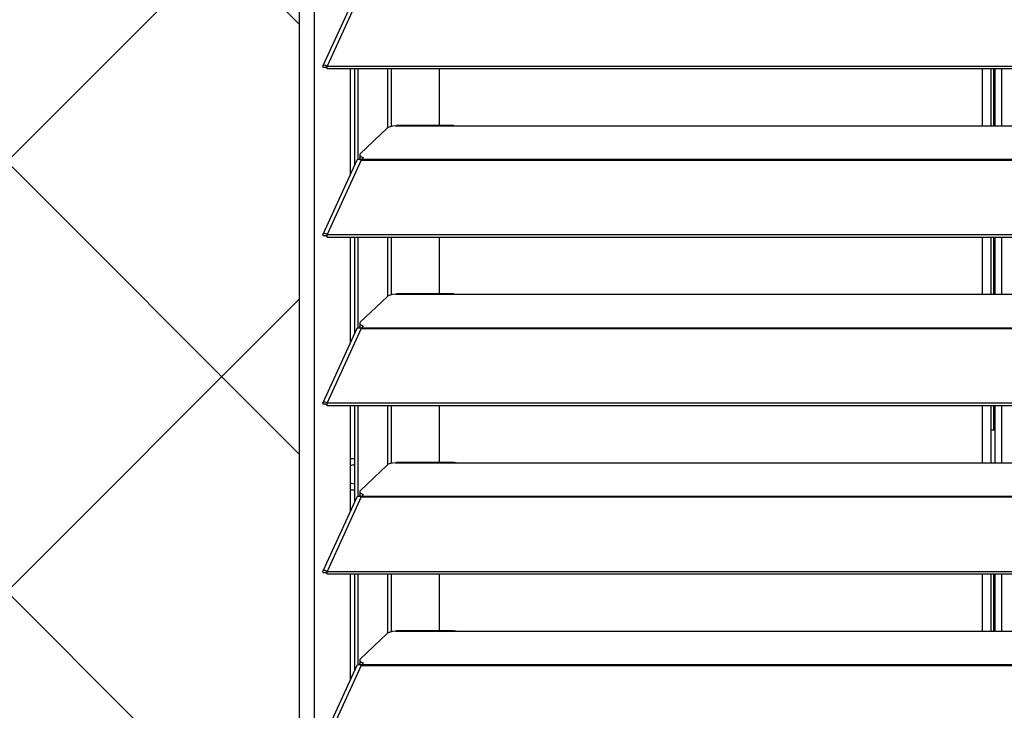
# Model space of a CAD drawing. Header units: millimetres. Extents: x 0 to 39025, y -31299 to 8400.
# Tile 367 of 382: x 15349 to 15606, y 6921 to 7101. Entities that reach past the tile are written whole.
import ezdxf

# ---------------------------------------------------------------- set-up
doc = ezdxf.new("R2010")
doc.units = ezdxf.units.MM
doc.layers.add('ODMIKI funkcionalni', color=253, linetype='Continuous')
doc.layers.add('ODMIKI varnostni', color=252, linetype='Continuous')

# ---------------------------------------------------------------- blocks, each defined once
blk = doc.blocks.new('*U59')
at = {"lineweight": 25}
for points in [[(0, 531.77), (0, 531.77), (0, 1242.58), (0, 1242.58)], [(0, 17.6), (0, 17.6), (0, 1242.58), (0, 1242.58)], [(3.9, 531.77), (3.9, 531.77), (3.9, 1243.27), (3.9, 1243.27)], [(3.9, 17.6), (3.9, 17.6), (3.9, 1243.27), (3.9, 1243.27)], [(14.94, 1096.19), (14.94, 1096.19), (6.04, 1076.8), (6.04, 1076.8)], [(16.11, 1096.2), (16.11, 1096.2), (7.19, 1076.78), (7.19, 1076.78)], [(6.87, 1076.41), (6.87, 1076.41), (6.11, 1076.4), (6.11, 1076.4)], [(7.19, 1076.78), (7.19, 1076.78), (7.21, 1076.77), (7.21, 1076.77)], [(7.19, 1076.12), (7.19, 1076.12), (7.19, 1076.78), (7.19, 1076.78)], [(7.19, 1076.12), (7.19, 1076.12), (7.21, 1076.12), (7.21, 1076.12)], [(7.21, 1076.77), (7.21, 1076.77), (1142.79, 1076.77), (1142.79, 1076.77)], [(7.21, 1076.12), (7.21, 1076.12), (7.21, 1076.77), (7.21, 1076.77)], [(7.21, 1076.12), (7.21, 1076.12), (1142.79, 1076.12), (1142.79, 1076.12)], [(13.29, 1048.61), (13.29, 1048.61), (13.29, 1076.12), (13.29, 1076.12)], [(14.39, 1051), (14.39, 1051), (14.39, 1076.12), (14.39, 1076.12)], [(15.33, 1052.41), (15.33, 1052.41), (15.33, 1076.12), (15.33, 1076.12)], [(23.01, 1060.65), (23.01, 1060.65), (23.01, 1076.12), (23.01, 1076.12)], [(23.96, 1061.01), (23.96, 1061.01), (23.96, 1076.12), (23.96, 1076.12)], [(36.51, 1061.24), (36.51, 1061.24), (36.51, 1076.12), (36.51, 1076.12)], [(178.2, 1076.12), (178.2, 1076.12), (178.2, 1061.16), (178.2, 1061.16)], [(180.5, 1076.12), (180.5, 1076.12), (180.5, 1061.16), (180.5, 1061.16)], [(181.3, 1061.16), (181.3, 1061.16), (181.3, 1076.12), (181.3, 1076.12)], [(181.5, 1076.12), (181.5, 1076.12), (181.5, 1061.16), (181.5, 1061.16)], [(183.3, 1076.12), (183.3, 1076.12), (183.3, 1061.16), (183.3, 1061.16)], [(22.84, 1060.54), (22.84, 1060.54), (15.85, 1053.86), (15.85, 1053.86)], [(25, 1061.16), (25, 1061.16), (25.28, 1061.21), (25.28, 1061.21)], [(25, 1061.16), (25, 1061.16), (42, 1061.16), (42, 1061.16)], [(40.31, 1061.24), (40.31, 1061.24), (25.28, 1061.24), (25.28, 1061.24)], [(42, 1061.16), (42, 1061.16), (225, 1061.16), (225, 1061.16)], [(14.94, 1052.21), (14.94, 1052.21), (6.04, 1032.83), (6.04, 1032.83)], [(16.11, 1052.23), (16.11, 1052.23), (7.19, 1032.8), (7.19, 1032.8)], [(15.62, 1052.41), (15.62, 1052.41), (15.79, 1052.58), (15.79, 1052.58)], [(15.7, 1053.57), (15.7, 1053.57), (15.7, 1052.8), (15.7, 1052.8)], [(16.12, 1052.24), (16.12, 1052.24), (16.11, 1052.23), (16.11, 1052.23)], [(16.11, 1052.23), (16.11, 1052.23), (16.21, 1052.23), (16.21, 1052.23)], [(16.19, 1052.23), (16.19, 1052.23), (16.21, 1052.25), (16.21, 1052.25)], [(16.21, 1052.45), (16.21, 1052.45), (16.67, 1052.88), (16.67, 1052.88)], [(16.21, 1052.45), (16.21, 1052.45), (1133.33, 1052.45), (1133.33, 1052.45)], [(16.21, 1052.23), (16.21, 1052.23), (1133.33, 1052.23), (1133.33, 1052.23)], [(6.87, 1032.44), (6.87, 1032.44), (6.11, 1032.43), (6.11, 1032.43)], [(7.19, 1032.8), (7.19, 1032.8), (7.21, 1032.8), (7.21, 1032.8)], [(7.19, 1032.15), (7.19, 1032.15), (7.19, 1032.8), (7.19, 1032.8)], [(7.19, 1032.15), (7.19, 1032.15), (7.21, 1032.14), (7.21, 1032.14)], [(7.21, 1032.8), (7.21, 1032.8), (1142.79, 1032.8), (1142.79, 1032.8)], [(7.21, 1032.14), (7.21, 1032.14), (7.21, 1032.8), (7.21, 1032.8)], [(7.21, 1032.14), (7.21, 1032.14), (1142.79, 1032.14), (1142.79, 1032.14)], [(13.29, 1004.64), (13.29, 1004.64), (13.29, 1032.14), (13.29, 1032.14)], [(14.39, 1007.03), (14.39, 1007.03), (14.39, 1032.14), (14.39, 1032.14)], [(15.33, 1008.44), (15.33, 1008.44), (15.33, 1032.14), (15.33, 1032.14)], [(23.01, 1016.68), (23.01, 1016.68), (23.01, 1032.14), (23.01, 1032.14)], [(23.96, 1017.03), (23.96, 1017.03), (23.96, 1032.14), (23.96, 1032.14)], [(36.51, 1017.27), (36.51, 1017.27), (36.51, 1032.14), (36.51, 1032.14)], [(178.2, 1032.14), (178.2, 1032.14), (178.2, 1017.19), (178.2, 1017.19)], [(180.5, 1032.14), (180.5, 1032.14), (180.5, 1017.19), (180.5, 1017.19)], [(181.3, 1017.19), (181.3, 1017.19), (181.3, 1032.14), (181.3, 1032.14)], [(181.5, 1032.14), (181.5, 1032.14), (181.5, 1017.19), (181.5, 1017.19)], [(183.3, 1032.14), (183.3, 1032.14), (183.3, 1017.19), (183.3, 1017.19)], [(22.84, 1016.56), (22.84, 1016.56), (15.85, 1009.88), (15.85, 1009.88)], [(25, 1017.19), (25, 1017.19), (25.28, 1017.24), (25.28, 1017.24)], [(25, 1017.19), (25, 1017.19), (42, 1017.19), (42, 1017.19)], [(40.31, 1017.27), (40.31, 1017.27), (25.28, 1017.27), (25.28, 1017.27)], [(42, 1017.19), (42, 1017.19), (225, 1017.19), (225, 1017.19)], [(14.94, 1008.24), (14.94, 1008.24), (6.04, 988.85), (6.04, 988.85)], [(16.11, 1008.25), (16.11, 1008.25), (7.19, 988.83), (7.19, 988.83)], [(15.62, 1008.44), (15.62, 1008.44), (15.79, 1008.6), (15.79, 1008.6)], [(15.7, 1009.59), (15.7, 1009.59), (15.7, 1008.83), (15.7, 1008.83)], [(16.12, 1008.26), (16.12, 1008.26), (16.11, 1008.25), (16.11, 1008.25)], [(16.11, 1008.25), (16.11, 1008.25), (16.21, 1008.25), (16.21, 1008.25)], [(16.19, 1008.25), (16.19, 1008.25), (16.21, 1008.28), (16.21, 1008.28)], [(16.21, 1008.47), (16.21, 1008.47), (16.67, 1008.91), (16.67, 1008.91)], [(16.21, 1008.47), (16.21, 1008.47), (1133.33, 1008.47), (1133.33, 1008.47)], [(16.21, 1008.25), (16.21, 1008.25), (1133.33, 1008.25), (1133.33, 1008.25)], [(6.87, 988.46), (6.87, 988.46), (6.11, 988.46), (6.11, 988.46)], [(7.19, 988.83), (7.19, 988.83), (7.21, 988.83), (7.21, 988.83)], [(7.19, 988.18), (7.19, 988.18), (7.19, 988.83), (7.19, 988.83)], [(7.19, 988.18), (7.19, 988.18), (7.21, 988.17), (7.21, 988.17)], [(7.21, 988.83), (7.21, 988.83), (1142.79, 988.83), (1142.79, 988.83)], [(7.21, 988.17), (7.21, 988.17), (7.21, 988.83), (7.21, 988.83)], [(7.21, 988.17), (7.21, 988.17), (1142.79, 988.17), (1142.79, 988.17)], [(13.29, 960.66), (13.29, 960.66), (13.29, 988.17), (13.29, 988.17)], [(14.39, 963.05), (14.39, 963.05), (14.39, 988.17), (14.39, 988.17)], [(15.33, 964.46), (15.33, 964.46), (15.33, 988.17), (15.33, 988.17)], [(23.01, 972.71), (23.01, 972.71), (23.01, 988.17), (23.01, 988.17)], [(23.96, 973.06), (23.96, 973.06), (23.96, 988.17), (23.96, 988.17)], [(36.51, 973.29), (36.51, 973.29), (36.51, 988.17), (36.51, 988.17)], [(178.2, 988.17), (178.2, 988.17), (178.2, 973.21), (178.2, 973.21)], [(180.5, 988.17), (180.5, 988.17), (180.5, 973.21), (180.5, 973.21)], [(181.3, 981.76), (181.3, 981.76), (181.3, 988.17), (181.3, 988.17)], [(181.5, 988.17), (181.5, 988.17), (181.5, 973.21), (181.5, 973.21)], [(183.3, 988.17), (183.3, 988.17), (183.3, 973.21), (183.3, 973.21)], [(180.5, 981.76), (180.5, 981.76), (181.5, 981.76), (181.5, 981.76)], [(14.39, 974.22), (14.39, 974.22), (13.29, 974.22), (13.29, 974.22)], [(22.84, 972.6), (22.84, 972.6), (15.85, 965.91), (15.85, 965.91)], [(25, 973.21), (25, 973.21), (25.28, 973.27), (25.28, 973.27)], [(25, 973.21), (25, 973.21), (42, 973.21), (42, 973.21)], [(40.31, 973.29), (40.31, 973.29), (25.28, 973.29), (25.28, 973.29)], [(42, 973.21), (42, 973.21), (225, 973.21), (225, 973.21)], [(14.94, 964.26), (14.94, 964.26), (6.04, 944.87), (6.04, 944.87)], [(16.11, 964.28), (16.11, 964.28), (7.19, 944.85), (7.19, 944.85)], [(13.29, 966.18), (13.29, 966.18), (14.39, 966.18), (14.39, 966.18)], [(15.62, 964.46), (15.62, 964.46), (15.79, 964.63), (15.79, 964.63)], [(15.7, 965.62), (15.7, 965.62), (15.7, 964.86), (15.7, 964.86)], [(16.11, 964.28), (16.11, 964.28), (16.21, 964.28), (16.21, 964.28)], [(16.12, 964.28), (16.12, 964.28), (16.11, 964.28), (16.11, 964.28)], [(16.19, 964.28), (16.19, 964.28), (16.21, 964.31), (16.21, 964.31)], [(16.21, 964.5), (16.21, 964.5), (16.67, 964.94), (16.67, 964.94)], [(16.21, 964.5), (16.21, 964.5), (1133.33, 964.5), (1133.33, 964.5)], [(16.21, 964.28), (16.21, 964.28), (1133.33, 964.28), (1133.33, 964.28)], [(6.87, 944.48), (6.87, 944.48), (6.11, 944.48), (6.11, 944.48)], [(7.19, 944.85), (7.19, 944.85), (7.21, 944.85), (7.21, 944.85)], [(7.19, 944.2), (7.19, 944.2), (7.19, 944.85), (7.19, 944.85)], [(7.19, 944.2), (7.19, 944.2), (7.21, 944.2), (7.21, 944.2)], [(7.21, 944.85), (7.21, 944.85), (1142.79, 944.85), (1142.79, 944.85)], [(7.21, 944.2), (7.21, 944.2), (7.21, 944.85), (7.21, 944.85)], [(7.21, 944.2), (7.21, 944.2), (1142.79, 944.2), (1142.79, 944.2)], [(13.29, 916.69), (13.29, 916.69), (13.29, 944.2), (13.29, 944.2)], [(14.39, 919.08), (14.39, 919.08), (14.39, 944.2), (14.39, 944.2)], [(15.33, 920.49), (15.33, 920.49), (15.33, 944.2), (15.33, 944.2)], [(23.01, 928.73), (23.01, 928.73), (23.01, 944.2), (23.01, 944.2)], [(23.96, 929.08), (23.96, 929.08), (23.96, 944.2), (23.96, 944.2)], [(36.51, 929.32), (36.51, 929.32), (36.51, 944.2), (36.51, 944.2)], [(178.2, 944.2), (178.2, 944.2), (178.2, 929.24), (178.2, 929.24)], [(180.5, 944.2), (180.5, 944.2), (180.5, 929.24), (180.5, 929.24)], [(181.3, 929.24), (181.3, 929.24), (181.3, 944.2), (181.3, 944.2)], [(181.5, 944.2), (181.5, 944.2), (181.5, 929.24), (181.5, 929.24)], [(183.3, 944.2), (183.3, 944.2), (183.3, 929.24), (183.3, 929.24)], [(22.84, 928.62), (22.84, 928.62), (15.85, 921.93), (15.85, 921.93)], [(25, 929.24), (25, 929.24), (25.28, 929.29), (25.28, 929.29)], [(25, 929.24), (25, 929.24), (42, 929.24), (42, 929.24)], [(40.31, 929.32), (40.31, 929.32), (25.28, 929.32), (25.28, 929.32)], [(42, 929.24), (42, 929.24), (225, 929.24), (225, 929.24)], [(15.62, 920.49), (15.62, 920.49), (15.79, 920.66), (15.79, 920.66)], [(15.7, 921.65), (15.7, 921.65), (15.7, 920.88), (15.7, 920.88)], [(16.21, 920.53), (16.21, 920.53), (16.67, 920.96), (16.67, 920.96)], [(16.21, 920.53), (16.21, 920.53), (1133.33, 920.53), (1133.33, 920.53)], [(14.94, 920.3), (14.94, 920.3), (6.04, 900.91), (6.04, 900.91)], [(16.11, 920.31), (16.11, 920.31), (7.19, 900.89), (7.19, 900.89)], [(16.11, 920.31), (16.11, 920.31), (16.21, 920.31), (16.21, 920.31)], [(16.12, 920.31), (16.12, 920.31), (16.11, 920.31), (16.11, 920.31)], [(16.19, 920.31), (16.19, 920.31), (16.21, 920.33), (16.21, 920.33)], [(16.21, 920.31), (16.21, 920.31), (1133.33, 920.31), (1133.33, 920.31)]]:
    blk.add_open_spline(points, degree=3, dxfattribs=at)
for points, knots in [([(7.19, 1076.78), (7.19, 1076.78), (6.64, 1076.99), (6.64, 1076.99), (6.64, 1076.99), (6.22, 1076.96), (6.22, 1076.96), (6.22, 1076.96), (6.02, 1076.74), (6.02, 1076.74), (6.02, 1076.74), (6.11, 1076.4), (6.11, 1076.4)], [0, 0, 0, 0, 1, 1, 1, 2, 2, 2, 3, 3, 3, 4, 4, 4, 4]), ([(7.19, 1076.12), (7.19, 1076.12), (6.97, 1076.35), (6.97, 1076.35), (6.97, 1076.35), (6.82, 1076.45), (6.82, 1076.45), (6.82, 1076.45), (6.77, 1076.45), (6.77, 1076.45), (6.77, 1076.45), (6.87, 1076.41), (6.87, 1076.41)], [0, 0, 0, 0, 1, 1, 1, 2, 2, 2, 3, 3, 3, 4, 4, 4, 4]), ([(25, 1061.16), (25, 1061.16), (24.29, 1061.08), (24.29, 1061.08), (24.29, 1061.08), (23.66, 1060.94), (23.66, 1060.94), (23.66, 1060.94), (23.16, 1060.76), (23.16, 1060.76), (23.16, 1060.76), (22.84, 1060.54), (22.84, 1060.54)], [0, 0, 0, 0, 1, 1, 1, 2, 2, 2, 3, 3, 3, 4, 4, 4, 4]), ([(40.31, 1061.22), (40.31, 1061.22), (40.84, 1061.21), (40.84, 1061.21), (40.84, 1061.21), (42, 1061.16), (42, 1061.16)], [0, 0, 0, 0, 1, 1, 1, 2, 2, 2, 2]), ([(14.96, 1052.2), (14.96, 1052.2), (15.13, 1052.38), (15.13, 1052.38), (15.13, 1052.38), (15.56, 1052.43), (15.56, 1052.43), (15.56, 1052.43), (16.12, 1052.24), (16.12, 1052.24)], [0, 0, 0, 0, 1, 1, 1, 2, 2, 2, 3, 3, 3, 3]), ([(15.85, 1053.86), (15.85, 1053.86), (15.74, 1053.72), (15.74, 1053.72), (15.74, 1053.72), (15.7, 1053.6), (15.7, 1053.6), (15.7, 1053.6), (15.71, 1053.46), (15.71, 1053.46), (15.71, 1053.46), (15.8, 1053.33), (15.8, 1053.33), (15.8, 1053.33), (15.93, 1053.21), (15.93, 1053.21), (15.93, 1053.21), (16.13, 1053.09), (16.13, 1053.09), (16.13, 1053.09), (16.37, 1052.98), (16.37, 1052.98), (16.37, 1052.98), (16.67, 1052.88), (16.67, 1052.88)], [0, 0, 0, 0, 1, 1, 1, 2, 2, 2, 3, 3, 3, 4, 4, 4, 5, 5, 5, 6, 6, 6, 7, 7, 7, 8, 8, 8, 8]), ([(16.23, 1052.27), (16.23, 1052.27), (16.13, 1052.32), (16.13, 1052.32), (16.13, 1052.32), (15.93, 1052.44), (15.93, 1052.44), (15.93, 1052.44), (15.8, 1052.57), (15.8, 1052.57), (15.8, 1052.57), (15.71, 1052.7), (15.71, 1052.7), (15.71, 1052.7), (15.7, 1052.8), (15.7, 1052.8)], [0, 0, 0, 0, 1, 1, 1, 2, 2, 2, 3, 3, 3, 4, 4, 4, 5, 5, 5, 5]), ([(16.21, 1052.23), (16.21, 1052.23), (16.21, 1052.26), (16.21, 1052.26), (16.21, 1052.26), (16.21, 1052.3), (16.21, 1052.3), (16.21, 1052.3), (16.21, 1052.33), (16.21, 1052.33), (16.21, 1052.33), (16.21, 1052.36), (16.21, 1052.36), (16.21, 1052.36), (16.21, 1052.38), (16.21, 1052.38), (16.21, 1052.38), (16.21, 1052.41), (16.21, 1052.41), (16.21, 1052.41), (16.21, 1052.43), (16.21, 1052.43), (16.21, 1052.43), (16.21, 1052.45), (16.21, 1052.45)], [0, 0, 0, 0, 1, 1, 1, 2, 2, 2, 3, 3, 3, 4, 4, 4, 5, 5, 5, 6, 6, 6, 7, 7, 7, 8, 8, 8, 8]), ([(7.19, 1032.8), (7.19, 1032.8), (6.64, 1033.02), (6.64, 1033.02), (6.64, 1033.02), (6.22, 1032.99), (6.22, 1032.99), (6.22, 1032.99), (6.02, 1032.76), (6.02, 1032.76), (6.02, 1032.76), (6.11, 1032.43), (6.11, 1032.43)], [0, 0, 0, 0, 1, 1, 1, 2, 2, 2, 3, 3, 3, 4, 4, 4, 4]), ([(7.19, 1032.15), (7.19, 1032.15), (6.97, 1032.37), (6.97, 1032.37), (6.97, 1032.37), (6.82, 1032.48), (6.82, 1032.48), (6.82, 1032.48), (6.77, 1032.49), (6.77, 1032.49), (6.77, 1032.49), (6.87, 1032.44), (6.87, 1032.44)], [0, 0, 0, 0, 1, 1, 1, 2, 2, 2, 3, 3, 3, 4, 4, 4, 4]), ([(25, 1017.19), (25, 1017.19), (24.29, 1017.1), (24.29, 1017.1), (24.29, 1017.1), (23.66, 1016.96), (23.66, 1016.96), (23.66, 1016.96), (23.16, 1016.78), (23.16, 1016.78), (23.16, 1016.78), (22.84, 1016.56), (22.84, 1016.56)], [0, 0, 0, 0, 1, 1, 1, 2, 2, 2, 3, 3, 3, 4, 4, 4, 4]), ([(40.31, 1017.25), (40.31, 1017.25), (40.84, 1017.24), (40.84, 1017.24), (40.84, 1017.24), (42, 1017.19), (42, 1017.19)], [0, 0, 0, 0, 1, 1, 1, 2, 2, 2, 2]), ([(14.96, 1008.22), (14.96, 1008.22), (15.13, 1008.42), (15.13, 1008.42), (15.13, 1008.42), (15.56, 1008.46), (15.56, 1008.46), (15.56, 1008.46), (16.12, 1008.26), (16.12, 1008.26)], [0, 0, 0, 0, 1, 1, 1, 2, 2, 2, 3, 3, 3, 3]), ([(15.85, 1009.88), (15.85, 1009.88), (15.74, 1009.76), (15.74, 1009.76), (15.74, 1009.76), (15.7, 1009.62), (15.7, 1009.62), (15.7, 1009.62), (15.71, 1009.49), (15.71, 1009.49), (15.71, 1009.49), (15.8, 1009.36), (15.8, 1009.36), (15.8, 1009.36), (15.93, 1009.23), (15.93, 1009.23), (15.93, 1009.23), (16.13, 1009.11), (16.13, 1009.11), (16.13, 1009.11), (16.37, 1009), (16.37, 1009), (16.37, 1009), (16.67, 1008.91), (16.67, 1008.91)], [0, 0, 0, 0, 1, 1, 1, 2, 2, 2, 3, 3, 3, 4, 4, 4, 5, 5, 5, 6, 6, 6, 7, 7, 7, 8, 8, 8, 8]), ([(16.23, 1008.3), (16.23, 1008.3), (16.13, 1008.35), (16.13, 1008.35), (16.13, 1008.35), (15.93, 1008.47), (15.93, 1008.47), (15.93, 1008.47), (15.8, 1008.59), (15.8, 1008.59), (15.8, 1008.59), (15.71, 1008.72), (15.71, 1008.72), (15.71, 1008.72), (15.7, 1008.83), (15.7, 1008.83)], [0, 0, 0, 0, 1, 1, 1, 2, 2, 2, 3, 3, 3, 4, 4, 4, 5, 5, 5, 5]), ([(16.21, 1008.25), (16.21, 1008.25), (16.21, 1008.29), (16.21, 1008.29), (16.21, 1008.29), (16.21, 1008.32), (16.21, 1008.32), (16.21, 1008.32), (16.21, 1008.35), (16.21, 1008.35), (16.21, 1008.35), (16.21, 1008.38), (16.21, 1008.38), (16.21, 1008.38), (16.21, 1008.41), (16.21, 1008.41), (16.21, 1008.41), (16.21, 1008.43), (16.21, 1008.43), (16.21, 1008.43), (16.21, 1008.46), (16.21, 1008.46), (16.21, 1008.46), (16.21, 1008.47), (16.21, 1008.47)], [0, 0, 0, 0, 1, 1, 1, 2, 2, 2, 3, 3, 3, 4, 4, 4, 5, 5, 5, 6, 6, 6, 7, 7, 7, 8, 8, 8, 8]), ([(7.19, 988.83), (7.19, 988.83), (6.64, 989.04), (6.64, 989.04), (6.64, 989.04), (6.22, 989.01), (6.22, 989.01), (6.22, 989.01), (6.02, 988.79), (6.02, 988.79), (6.02, 988.79), (6.11, 988.46), (6.11, 988.46)], [0, 0, 0, 0, 1, 1, 1, 2, 2, 2, 3, 3, 3, 4, 4, 4, 4]), ([(7.19, 988.18), (7.19, 988.18), (6.97, 988.4), (6.97, 988.4), (6.97, 988.4), (6.82, 988.5), (6.82, 988.5), (6.82, 988.5), (6.77, 988.51), (6.77, 988.51), (6.77, 988.51), (6.87, 988.46), (6.87, 988.46)], [0, 0, 0, 0, 1, 1, 1, 2, 2, 2, 3, 3, 3, 4, 4, 4, 4]), ([(14.4, 972.71), (14.4, 972.71), (13.44, 972.52), (13.44, 972.52), (13.44, 972.52), (13.29, 972.45), (13.29, 972.45)], [0, 0, 0, 0, 1, 1, 1, 2, 2, 2, 2]), ([(25, 973.21), (25, 973.21), (24.29, 973.13), (24.29, 973.13), (24.29, 973.13), (23.66, 972.99), (23.66, 972.99), (23.66, 972.99), (23.16, 972.81), (23.16, 972.81), (23.16, 972.81), (22.84, 972.6), (22.84, 972.6)], [0, 0, 0, 0, 1, 1, 1, 2, 2, 2, 3, 3, 3, 4, 4, 4, 4]), ([(40.31, 973.27), (40.31, 973.27), (40.84, 973.27), (40.84, 973.27), (40.84, 973.27), (42, 973.21), (42, 973.21)], [0, 0, 0, 0, 1, 1, 1, 2, 2, 2, 2]), ([(13.29, 967.94), (13.29, 967.94), (13.44, 967.87), (13.44, 967.87), (13.44, 967.87), (14.4, 967.68), (14.4, 967.68)], [0, 0, 0, 0, 1, 1, 1, 2, 2, 2, 2]), ([(14.96, 964.26), (14.96, 964.26), (15.13, 964.44), (15.13, 964.44), (15.13, 964.44), (15.56, 964.48), (15.56, 964.48), (15.56, 964.48), (16.12, 964.28), (16.12, 964.28)], [0, 0, 0, 0, 1, 1, 1, 2, 2, 2, 3, 3, 3, 3]), ([(15.85, 965.91), (15.85, 965.91), (15.74, 965.78), (15.74, 965.78), (15.74, 965.78), (15.7, 965.65), (15.7, 965.65), (15.7, 965.65), (15.71, 965.51), (15.71, 965.51), (15.71, 965.51), (15.8, 965.38), (15.8, 965.38), (15.8, 965.38), (15.93, 965.26), (15.93, 965.26), (15.93, 965.26), (16.13, 965.14), (16.13, 965.14), (16.13, 965.14), (16.37, 965.03), (16.37, 965.03), (16.37, 965.03), (16.67, 964.94), (16.67, 964.94)], [0, 0, 0, 0, 1, 1, 1, 2, 2, 2, 3, 3, 3, 4, 4, 4, 5, 5, 5, 6, 6, 6, 7, 7, 7, 8, 8, 8, 8]), ([(16.23, 964.33), (16.23, 964.33), (16.13, 964.38), (16.13, 964.38), (16.13, 964.38), (15.93, 964.49), (15.93, 964.49), (15.93, 964.49), (15.8, 964.62), (15.8, 964.62), (15.8, 964.62), (15.71, 964.75), (15.71, 964.75), (15.71, 964.75), (15.7, 964.86), (15.7, 964.86)], [0, 0, 0, 0, 1, 1, 1, 2, 2, 2, 3, 3, 3, 4, 4, 4, 5, 5, 5, 5]), ([(16.21, 964.28), (16.21, 964.28), (16.21, 964.32), (16.21, 964.32), (16.21, 964.32), (16.21, 964.35), (16.21, 964.35), (16.21, 964.35), (16.21, 964.38), (16.21, 964.38), (16.21, 964.38), (16.21, 964.41), (16.21, 964.41), (16.21, 964.41), (16.21, 964.43), (16.21, 964.43), (16.21, 964.43), (16.21, 964.46), (16.21, 964.46), (16.21, 964.46), (16.21, 964.48), (16.21, 964.48), (16.21, 964.48), (16.21, 964.5), (16.21, 964.5)], [0, 0, 0, 0, 1, 1, 1, 2, 2, 2, 3, 3, 3, 4, 4, 4, 5, 5, 5, 6, 6, 6, 7, 7, 7, 8, 8, 8, 8]), ([(7.19, 944.85), (7.19, 944.85), (6.64, 945.07), (6.64, 945.07), (6.64, 945.07), (6.22, 945.04), (6.22, 945.04), (6.22, 945.04), (6.02, 944.82), (6.02, 944.82), (6.02, 944.82), (6.11, 944.48), (6.11, 944.48)], [0, 0, 0, 0, 1, 1, 1, 2, 2, 2, 3, 3, 3, 4, 4, 4, 4]), ([(7.19, 944.2), (7.19, 944.2), (6.97, 944.43), (6.97, 944.43), (6.97, 944.43), (6.82, 944.53), (6.82, 944.53), (6.82, 944.53), (6.77, 944.53), (6.77, 944.53), (6.77, 944.53), (6.87, 944.48), (6.87, 944.48)], [0, 0, 0, 0, 1, 1, 1, 2, 2, 2, 3, 3, 3, 4, 4, 4, 4]), ([(25, 929.24), (25, 929.24), (24.29, 929.15), (24.29, 929.15), (24.29, 929.15), (23.66, 929.02), (23.66, 929.02), (23.66, 929.02), (23.16, 928.83), (23.16, 928.83), (23.16, 928.83), (22.84, 928.62), (22.84, 928.62)], [0, 0, 0, 0, 1, 1, 1, 2, 2, 2, 3, 3, 3, 4, 4, 4, 4]), ([(40.31, 929.29), (40.31, 929.29), (40.84, 929.29), (40.84, 929.29), (40.84, 929.29), (42, 929.24), (42, 929.24)], [0, 0, 0, 0, 1, 1, 1, 2, 2, 2, 2]), ([(14.96, 920.28), (14.96, 920.28), (15.13, 920.47), (15.13, 920.47), (15.13, 920.47), (15.56, 920.51), (15.56, 920.51), (15.56, 920.51), (16.12, 920.31), (16.12, 920.31)], [0, 0, 0, 0, 1, 1, 1, 2, 2, 2, 3, 3, 3, 3]), ([(15.85, 921.93), (15.85, 921.93), (15.74, 921.81), (15.74, 921.81), (15.74, 921.81), (15.7, 921.67), (15.7, 921.67), (15.7, 921.67), (15.71, 921.54), (15.71, 921.54), (15.71, 921.54), (15.8, 921.41), (15.8, 921.41), (15.8, 921.41), (15.93, 921.29), (15.93, 921.29), (15.93, 921.29), (16.13, 921.17), (16.13, 921.17), (16.13, 921.17), (16.37, 921.05), (16.37, 921.05), (16.37, 921.05), (16.67, 920.96), (16.67, 920.96)], [0, 0, 0, 0, 1, 1, 1, 2, 2, 2, 3, 3, 3, 4, 4, 4, 5, 5, 5, 6, 6, 6, 7, 7, 7, 8, 8, 8, 8]), ([(16.23, 920.35), (16.23, 920.35), (16.13, 920.4), (16.13, 920.4), (16.13, 920.4), (15.93, 920.52), (15.93, 920.52), (15.93, 920.52), (15.8, 920.64), (15.8, 920.64), (15.8, 920.64), (15.71, 920.78), (15.71, 920.78), (15.71, 920.78), (15.7, 920.88), (15.7, 920.88)], [0, 0, 0, 0, 1, 1, 1, 2, 2, 2, 3, 3, 3, 4, 4, 4, 5, 5, 5, 5]), ([(16.21, 920.31), (16.21, 920.31), (16.21, 920.34), (16.21, 920.34), (16.21, 920.34), (16.21, 920.37), (16.21, 920.37), (16.21, 920.37), (16.21, 920.41), (16.21, 920.41), (16.21, 920.41), (16.21, 920.44), (16.21, 920.44), (16.21, 920.44), (16.21, 920.46), (16.21, 920.46), (16.21, 920.46), (16.21, 920.49), (16.21, 920.49), (16.21, 920.49), (16.21, 920.51), (16.21, 920.51), (16.21, 920.51), (16.21, 920.53), (16.21, 920.53)], [0, 0, 0, 0, 1, 1, 1, 2, 2, 2, 3, 3, 3, 4, 4, 4, 5, 5, 5, 6, 6, 6, 7, 7, 7, 8, 8, 8, 8])]:
    blk.add_open_spline(points, degree=3, knots=knots, dxfattribs=at)

msp = doc.modelspace()

# ---------------------------------------------------------------- hatches: boundary and pattern name
at = {"layer": 'ODMIKI funkcionalni'}
h = msp.add_hatch(dxfattribs=at)
h.set_pattern_fill('ANSI31', color=256, scale=25)
h.set_pattern_definition([(45, (-1299.93, -3070.55), (-56.1266, 56.1266), [])])
h.paths.add_polyline_path([(15421.96, 6012.43), (15421.96, 7268), (16571.96, 7268), (16571.96, 6012.43), (17171.96, 6012.43), (17171.96, 7768), (15121.96, 7768), (15121.96, 6012.43)])
at = {"layer": 'ODMIKI varnostni'}
h = msp.add_hatch(dxfattribs=at)
h.set_pattern_fill('ANSI31', color=256, scale=25, angle=90)
h.set_pattern_definition([(135, (11293.22, -2241.714), (-56.1266, -56.1266), [])])
h.paths.add_polyline_path([(15421.96, 6012.43), (15421.96, 7255.39), (14421.96, 6012.43)])

# ---------------------------------------------------------------- linework, layer by layer
at = {"layer": 'ODMIKI funkcionalni'}
msp.add_lwpolyline([(15421.96, 6012.43), (15421.96, 7268), (16571.96, 7268), (16571.96, 6012.43), (17171.96, 6012.43), (17171.96, 7768), (15121.96, 7768), (15121.96, 6012.43)], close=True, dxfattribs=at)
at = {"layer": 'ODMIKI varnostni'}
msp.add_lwpolyline([(15421.96, 6012.43), (15421.96, 7255.39), (14421.96, 6012.43)], close=True, dxfattribs=at)

# ---------------------------------------------------------------- block references
at = {"color": 1}
msp.add_blockref('*U59', (15421.96, 6012.43), dxfattribs=at)

doc.saveas('drawing.dxf')
